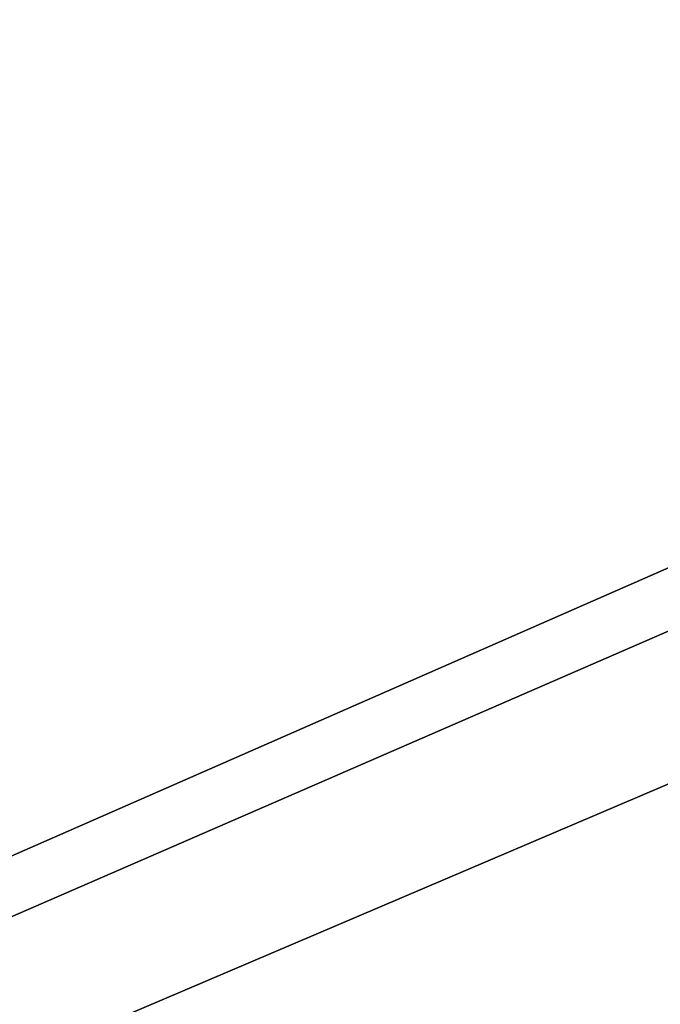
# Model space of a CAD drawing. Extents: x -200 to 200, y -703 to 625.
# Tile 565 of 656: x -105.136 to -105.029, y 547.221 to 547.386. Entities that reach past the tile are written whole.
import ezdxf

# ---------------------------------------------------------------- set-up
doc = ezdxf.new("R2010")
doc.units = 0
doc.header["$LTSCALE"] = 159.143519
for name, color, linetype in [('1696', 7, 'CONTINUOUS'), ('1705', 7, 'CONTINUOUS'), ('740', 7, 'CONTINUOUS'), ('821', 7, 'CONTINUOUS'), ('822', 7, 'CONTINUOUS'), ('823', 7, 'CONTINUOUS'), ('841', 7, 'CONTINUOUS')]:
    doc.layers.add(name, color=color, linetype=linetype)

msp = doc.modelspace()

# ---------------------------------------------------------------- linework, layer by layer
at = {"layer": '1696', "color": 7, "linetype": 'CONTINUOUS'}
for points in [[(-100, 549.5, 68.55), (-107.89143, 546.03703, 68.55), (-100, 549.47071, 68.62071), (-100, 549.5, 68.55)], [(-107.89143, 546.03703, 68.55), (-100, 549.4, 68.65), (-100, 549.47071, 68.62071), (-107.89143, 546.03703, 68.55)], [(-107.82212, 545.96474, 68.65), (-100, 549.4, 68.65), (-107.89143, 546.03703, 68.55), (-107.82212, 545.96474, 68.65)]]:
    msp.add_3dface(points, dxfattribs=at)
at = {"layer": '1705', "color": 7, "linetype": 'CONTINUOUS'}
msp.add_3dface([(-100, 547.85832, 68.65), (-107.89246, 543.83417, 68.65), (-100, 546.63358, 68.62499), (-100, 547.85832, 68.65)], dxfattribs=at)
at = {"layer": '740', "color": 7, "linetype": 'CONTINUOUS'}
for points in [[(160, 543.53436, 8.89919), (160, 550, 11), (-160, 543.53436, 8.89919), (160, 543.53436, 8.89919)], [(-160, 550, -11), (160, 543.53436, -8.89919), (-160, 543.53436, -8.89919), (-160, 550, -11)], [(160, 550, 11), (-160, 550, 11), (-160, 543.53436, 8.89919), (160, 550, 11)], [(160, 550, -11), (160, 543.53436, -8.89919), (-160, 550, -11), (160, 550, -11)]]:
    msp.add_3dface(points, dxfattribs=at)
at = {"layer": '821', "color": 7, "linetype": 'CONTINUOUS'}
for points in [[(-100, 549.4, 68.65), (-107.82212, 545.96474, 68.65), (-100, 547.85832, 68.65), (-100, 549.4, 68.65)], [(-100, 547.85832, 68.65), (-107.82212, 545.96474, 68.65), (-107.89246, 543.83417, 68.65), (-100, 547.85832, 68.65)]]:
    msp.add_3dface(points, dxfattribs=at)
at = {"layer": '822', "color": 7, "linetype": 'CONTINUOUS'}
msp.add_3dface([(-107.80117, 544.70147, 15.65), (-100, 548.5, 15.65), (-100, 545.6, 15.65), (-107.80117, 544.70147, 15.65)], dxfattribs=at)
at = {"layer": '823', "color": 7, "linetype": 'CONTINUOUS'}
for points in [[(-107.89143, 546.03703, 68.55), (-100, 549.5, 68.55), (-105.14908, 548.09874, 51.65), (-107.89143, 546.03703, 68.55)], [(-104.96325, 548.20126, 16.65), (-108.5348, 545.38102, 16.65), (-105.14908, 548.09874, 30.15), (-104.96325, 548.20126, 16.65)]]:
    msp.add_3dface(points, dxfattribs=at)
at = {"layer": '841', "color": 7, "linetype": 'CONTINUOUS'}
for points in [[(-107.80117, 544.70147, 15.65), (-104.96325, 548.20126, 16.65), (-100, 549.5, 16.65), (-107.80117, 544.70147, 15.65)], [(-107.80117, 544.70147, 15.65), (-100, 549.5, 16.65), (-100, 549.20711, 15.94289), (-107.80117, 544.70147, 15.65)], [(-100, 548.5, 15.65), (-107.80117, 544.70147, 15.65), (-100, 549.20711, 15.94289), (-100, 548.5, 15.65)], [(-107.80117, 544.70147, 15.65), (-108.5348, 545.38102, 16.65), (-104.96325, 548.20126, 16.65), (-107.80117, 544.70147, 15.65)]]:
    msp.add_3dface(points, dxfattribs=at)

doc.saveas('drawing.dxf')
